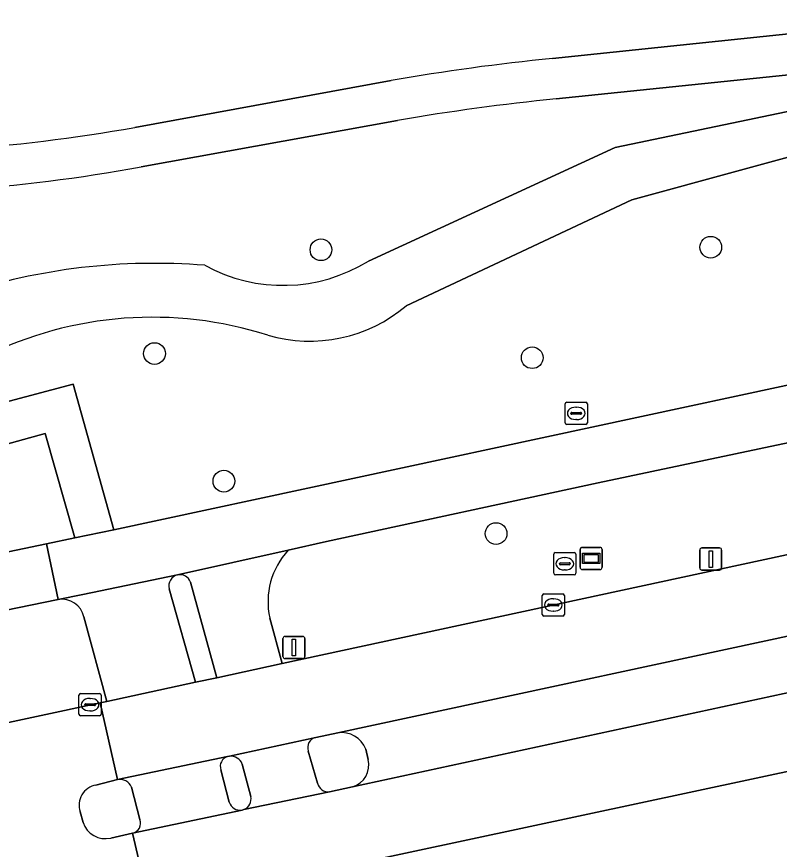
# Model space of a CAD drawing. Extents: x 159053 to 160042, y 380449 to 381423.
# Drawn here: x 159262 to 159296.35, y 380753.15 to 380790.65 of the extents above; entities that cross this region are included whole.
import ezdxf

# ---------------------------------------------------------------- set-up
doc = ezdxf.new("R2010")
doc.units = 0
for name, color, linetype in [('IMGEO_Berm_groen', 7, 'Continuous'), ('IMGEO_Boom', 7, 'Continuous'), ('IMGEO_Fietspad_gesloten', 7, 'Continuous'), ('IMGEO_Fietspad_open', 7, 'Continuous'), ('IMGEO_Groenvoorziening', 7, 'Continuous'), ('IMGEO_Kolk', 7, 'Continuous'), ('IMGEO_Lichtmast', 7, 'Continuous'), ('IMGEO_Rijbaan_lokaal_gesloten', 7, 'Continuous'), ('IMGEO_Rijbaan_lokaal_open', 7, 'Continuous'), ('IMGEO_Rioolput', 7, 'Continuous'), ('IMGEO_Verkeerseiland_gesloten', 7, 'Continuous'), ('IMGEO_Voetpad_gesloten', 7, 'Continuous'), ('IMGEO_Voetpad_open', 7, 'Continuous'), ('IMGEO_Waterloop', 7, 'Continuous'), ('IMGEO_Wegwijzer', 7, 'Continuous')]:
    doc.layers.add(name, color=color, linetype=linetype)

msp = doc.modelspace()

# ---------------------------------------------------------------- linework, layer by layer
at = {"layer": 'IMGEO_Berm_groen'}
for points in [[(159296.787, 380771.476), (159288.187, 380769.652), (159275.957, 380767.009), (159274.225, 380766.622)], [(159273.395, 380763.562), (159273.958, 380761.512), (159300.915, 380767.321), (159300.417, 380769.426)], [(159263.863, 380764.398), (159257.264, 380763.056), (159250.976, 380761.561), (159236.577, 380758.45), (159224.095, 380755.817), (159220.197, 380755.183), (159215.224, 380754.658)], [(159265.764, 380759.746), (159266.051, 380759.808), (159265.018, 380763.614)], [(159219.931, 380750), (159225.045, 380751.009), (159265.764, 380759.746)]]:
    msp.add_lwpolyline(points, dxfattribs=at)
for centre, radius, start, end in [((159276.77, 380764.289), 3.453, 137.4912, 192.157), ((159264.037, 380763.412), 1.001, 11.6267, 100.0369)]:
    msp.add_arc(centre, radius, start, end, dxfattribs=at)
at = {"layer": 'IMGEO_Boom'}
for centre in [(159275.704, 380780.151), (159293.258, 380780.266), (159268.206, 380775.478), (159285.218, 380775.292), (159271.331, 380769.73), (159283.59, 380767.367)]:
    msp.add_circle(centre, 0.489, dxfattribs=at)
at = {"layer": 'IMGEO_Fietspad_gesloten'}
for points in [[(159392.3, 380794.485), (159373.348, 380790.451), (159366.188, 380788.885), (159358.839, 380787.353), (159325.335, 380780.169), (159309.38, 380776.666), (159305.196, 380775.715), (159298.664, 380774.48), (159266.37, 380767.539), (159264.623, 380767.174), (159263.34, 380766.906), (159263.863, 380764.398), (159264.984, 380764.626), (159269.242, 380765.506), (159274.225, 380766.622), (159275.957, 380767.009), (159288.187, 380769.652), (159296.787, 380771.476), (159302.804, 380772.741)], [(159250.976, 380761.561), (159257.264, 380763.056), (159263.863, 380764.398), (159263.34, 380766.906), (159257.575, 380765.703), (159256.423, 380765.457), (159248.952, 380763.865), (159240.86, 380762.077), (159228.577, 380759.365), (159223.632, 380758.213), (159221.177, 380757.811)], [(159275.467, 380758.19), (159271.581, 380757.339)], [(159275.552, 380756.129), (159275.129, 380757.576)], [(159272.158, 380756.984), (159272.54, 380755.527)], [(159272.231, 380754.941), (159276.095, 380755.742)]]:
    msp.add_lwpolyline(points, dxfattribs=at)
for centre, radius, start, end in [((159275.576, 380757.73), 0.473, 103.3637, 198.9717), ((159271.64, 380756.788), 0.554, 20.7123, 96.0838), ((159276.027, 380756.221), 0.483, 190.9264, 278.1181), ((159272.049, 380755.412), 0.505, 291.1768, 13.2175)]:
    msp.add_arc(centre, radius, start, end, dxfattribs=at)
at = {"layer": 'IMGEO_Fietspad_open'}
for points in [[(159274.225, 380766.622), (159269.242, 380765.506)], [(159269.825, 380765.179), (159271.02, 380760.879), (159273.958, 380761.512), (159273.395, 380763.562)]]:
    msp.add_lwpolyline(points, dxfattribs=at)
for centre, radius, start, end in [((159276.77, 380764.289), 3.453, 137.4912, 192.157), ((159269.349, 380765.014), 0.503, 19.115, 102.3096)]:
    msp.add_arc(centre, radius, start, end, dxfattribs=at)
at = {"layer": 'IMGEO_Groenvoorziening'}
for points in [[(159286.128, 380788.769), (159302.09, 380790.43)], [(159300.049, 380786.029), (159301.6, 380786.267), (159301.874, 380788.552), (159286.304, 380786.954)], [(159267.325, 380785.664), (159278.865, 380787.77)], [(159288.948, 380784.765), (159299.104, 380786.881)], [(159279.154, 380785.98), (159267.607, 380783.889)], [(159299.49, 380785.077), (159289.702, 380782.395), (159279.546, 380777.627)], [(159277.843, 380779.643), (159288.948, 380784.765)], [(159259.075, 380775.904), (159258.48, 380775.578), (159258.774, 380775.331), (159259.684, 380774.622), (159261.439, 380773.27), (159264.545, 380774.097), (159266.37, 380767.539), (159298.664, 380774.48)]]:
    msp.add_lwpolyline(points, dxfattribs=at)
msp.add_lwpolyline([(159263.285, 380771.872), (159261.051, 380771.257), (159259.589, 380770.637), (159258.163, 380769.793), (159256.621, 380768.163), (159256.423, 380765.457), (159257.575, 380765.703), (159263.34, 380766.906), (159264.623, 380767.174)], close=True, dxfattribs=at)
for centre, radius, start, end in [((159295.543, 380693.417), 95.816, 95.63915, 100.02423), ((159297.481, 380678.177), 109.35, 95.86647, 99.64813), ((159253.515, 380863.979), 79.523, 274.00649, 280.00085), ((159254.289, 380856.317), 73.643, 273.8511, 280.41915), ((159268.236, 380751.179), 28.362, 85.4722, 107.9565), ((159273.996, 380785.863), 7.314, 241.2195, 301.7348), ((159275.187, 380782.806), 6.769, 253.8486, 310.085), ((159268.109, 380760.022), 17.09, 72.3043, 116.2512)]:
    msp.add_arc(centre, radius, start, end, dxfattribs=at)
at = {"layer": 'IMGEO_Kolk'}
for p, q in [((159285.67, 380763.727), (159285.67, 380764.579)), ((159285.745, 380764.653), (159286.597, 380764.653)), ((159286.671, 380764.579), (159286.671, 380763.727)), ((159285.929, 380764.147), (159285.929, 380764.159)), ((159286.367, 380764.11), (159285.969, 380764.11)), ((159285.972, 380764.196), (159286.37, 380764.196)), ((159286.158, 380764.433), (159286.183, 380764.433)), ((159286.413, 380764.159), (159286.413, 380764.147)), ((159286.181, 380763.873), (159286.156, 380763.873)), ((159286.597, 380763.653), (159285.745, 380763.653)), ((159264.803, 380759.237), (159264.803, 380760.089)), ((159264.878, 380760.163), (159265.73, 380760.163)), ((159265.291, 380759.943), (159265.316, 380759.943)), ((159265.804, 380760.089), (159265.804, 380759.237)), ((159265.062, 380759.657), (159265.062, 380759.669)), ((159265.5, 380759.62), (159265.102, 380759.62)), ((159265.105, 380759.706), (159265.503, 380759.706)), ((159265.546, 380759.669), (159265.546, 380759.657)), ((159265.314, 380759.383), (159265.289, 380759.383)), ((159265.73, 380759.163), (159264.878, 380759.163))]:
    msp.add_line(p, q, dxfattribs=at)
for points in [[(159285.67, 380763.727), (159285.67, 380764.579)], [(159285.745, 380764.653), (159286.597, 380764.653)], [(159286.671, 380764.579), (159286.671, 380763.727)], [(159286.597, 380763.653), (159285.745, 380763.653)], [(159264.803, 380759.237), (159264.803, 380760.089)], [(159264.878, 380760.163), (159265.73, 380760.163)], [(159265.804, 380760.089), (159265.804, 380759.237)], [(159265.73, 380759.163), (159264.878, 380759.163)]]:
    msp.add_lwpolyline(points, dxfattribs=at)
for centre, radius, start, end in [((159285.747, 380764.577), 0.0765, 91.552, 178.448), ((159285.747, 380764.577), 0.0765, 91.552, 178.448), ((159286.595, 380764.577), 0.0765, 1.552, 88.448), ((159286.595, 380764.577), 0.0765, 1.552, 88.448), ((159285.969, 380764.156), 0.0403, 85.8775, 175.7526), ((159285.966, 380764.146), 0.0366, 178.938, 274.7102), ((159286.37, 380764.153), 0.043, 264.8664, 352.4533), ((159286.374, 380764.158), 0.0386, 1.7309, 96.639), ((159285.747, 380763.729), 0.0765, 181.552, 268.448), ((159285.747, 380763.729), 0.0765, 181.552, 268.448), ((159286.595, 380763.729), 0.0765, 271.552, 358.448), ((159286.595, 380763.729), 0.0765, 271.552, 358.448), ((159264.88, 380760.087), 0.0765, 91.552, 178.448), ((159264.88, 380760.087), 0.0765, 91.552, 178.448), ((159265.728, 380760.087), 0.0765, 1.552, 88.448), ((159265.728, 380760.087), 0.0765, 1.552, 88.448), ((159265.102, 380759.666), 0.0403, 85.8775, 175.7526), ((159265.099, 380759.656), 0.0366, 178.938, 274.7102), ((159265.503, 380759.663), 0.043, 264.8664, 352.4533), ((159265.507, 380759.668), 0.0386, 1.7309, 96.639), ((159264.88, 380759.239), 0.0765, 181.552, 268.448), ((159264.88, 380759.239), 0.0765, 181.552, 268.448), ((159265.728, 380759.239), 0.0765, 271.552, 358.448), ((159265.728, 380759.239), 0.0765, 271.552, 358.448)]:
    msp.add_arc(centre, radius, start, end, dxfattribs=at)
for centre, major_axis, ratio, start_param, end_param in [((159286.157, 380764.153), (-0.387, 0.002), 0.722429, 4.712389, 7.853982), ((159286.182, 380764.153), (-0.39, 0.002), 0.717154, 1.570796, 4.712389), ((159265.29, 380759.663), (-0.387, 0.002), 0.722429, 4.712389, 7.853982), ((159265.315, 380759.663), (-0.39, 0.002), 0.717154, 1.570796, 4.712389)]:
    msp.add_ellipse(centre, major_axis=major_axis, ratio=ratio, start_param=start_param, end_param=end_param, dxfattribs=at)
at = {"layer": 'IMGEO_Lichtmast'}
for p, q in [((159292.862, 380766.723), (159293.652, 380766.723)), ((159293.652, 380766.723), (159292.862, 380766.723)), ((159292.762, 380765.823), (159292.762, 380766.623)), ((159292.762, 380766.623), (159292.762, 380765.823)), ((159293.752, 380766.623), (159293.752, 380765.823)), ((159293.752, 380765.823), (159293.752, 380766.623)), ((159293.652, 380765.723), (159292.862, 380765.723)), ((159292.862, 380765.723), (159293.652, 380765.723)), ((159273.989, 380761.837), (159273.989, 380762.637)), ((159273.989, 380762.637), (159273.989, 380761.837)), ((159274.089, 380762.737), (159274.879, 380762.737)), ((159274.879, 380762.737), (159274.089, 380762.737)), ((159274.979, 380762.637), (159274.979, 380761.837)), ((159274.979, 380761.837), (159274.979, 380762.637)), ((159274.879, 380761.737), (159274.089, 380761.737)), ((159274.089, 380761.737), (159274.879, 380761.737))]:
    msp.add_line(p, q, dxfattribs=at)
for points in [[(159293.182, 380766.598), (159293.332, 380766.598), (159293.332, 380765.848), (159293.182, 380765.848), (159293.182, 380766.598)], [(159274.409, 380762.612), (159274.559, 380762.612), (159274.559, 380761.862), (159274.409, 380761.862), (159274.409, 380762.612)]]:
    msp.add_lwpolyline(points, dxfattribs=at)
for centre, start, end in [((159292.862, 380766.623), 90, 180), ((159292.862, 380766.623), 90, 180), ((159293.652, 380766.623), 0, 90), ((159293.652, 380766.623), 360, 90), ((159292.862, 380765.823), 180, 270), ((159292.862, 380765.823), 180, 270), ((159293.652, 380765.823), 270, 0), ((159293.652, 380765.823), 270, 0), ((159274.089, 380762.637), 90, 180), ((159274.089, 380762.637), 90, 180), ((159274.879, 380762.637), 0, 90), ((159274.879, 380762.637), 360, 90), ((159274.089, 380761.837), 180, 270), ((159274.089, 380761.837), 180, 270), ((159274.879, 380761.837), 270, 0), ((159274.879, 380761.837), 270, 0)]:
    msp.add_arc(centre, 0.1, start, end, dxfattribs=at)
at = {"layer": 'IMGEO_Rijbaan_lokaal_gesloten'}
for points in [[(159300.915, 380767.321), (159273.958, 380761.512), (159271.02, 380760.879), (159270.054, 380760.671), (159266.051, 380759.808), (159265.764, 380759.746), (159266.543, 380756.288), (159271.497, 380757.323), (159271.581, 380757.339), (159275.467, 380758.19), (159276.462, 380758.389), (159300.355, 380763.532)], [(159311.818, 380763.473), (159310.857, 380763.245), (159305.892, 380762.148), (159301.996, 380761.33), (159301.006, 380761.129), (159277.123, 380755.956), (159276.095, 380755.742), (159272.231, 380754.941), (159272.15, 380754.917), (159267.22, 380753.877), (159268.006, 380750.484), (159268.637, 380750.623), (159272.67, 380751.489), (159273.626, 380751.715), (159276.616, 380752.343), (159277.127, 380752.465), (159302.885, 380757.978), (159303.413, 380758.088), (159306.37, 380758.73), (159307.347, 380758.929), (159311.331, 380759.772), (159313.854, 380760.345)], [(159300.355, 380763.532), (159276.462, 380758.389)], [(159277.123, 380755.956), (159301.006, 380761.129)], [(159265.569, 380756.042), (159266.543, 380756.288), (159265.764, 380759.746), (159225.045, 380751.009), (159219.931, 380750)], [(159277.723, 380757.666), (159277.825, 380757.194)], [(159264.987, 380754.362), (159264.858, 380754.842)], [(159265.82, 380750), (159266.437, 380750.139), (159268.006, 380750.484), (159267.22, 380753.877), (159266.234, 380753.656)]]:
    msp.add_lwpolyline(points, dxfattribs=at)
for centre, radius, start, end in [((159276.641, 380757.24), 1.163, 21.488, 98.856), ((159276.84, 380756.934), 1.018, 286.1124, 14.7773), ((159265.724, 380755.14), 0.916, 99.7411, 198.9655), ((159265.993, 380754.685), 1.057, 197.7824, 283.1841)]:
    msp.add_arc(centre, radius, start, end, dxfattribs=at)
at = {"layer": 'IMGEO_Rijbaan_lokaal_open'}
msp.add_lwpolyline([(159302.332, 380757.817), (159302.885, 380757.978), (159277.127, 380752.465)], dxfattribs=at)
at = {"layer": 'IMGEO_Rioolput'}
for p, q in [((159286.701, 380772.359), (159286.701, 380773.211)), ((159286.776, 380773.285), (159287.628, 380773.285)), ((159287.189, 380773.065), (159287.214, 380773.065)), ((159287.702, 380773.211), (159287.702, 380772.359)), ((159286.96, 380772.779), (159286.96, 380772.791)), ((159287.398, 380772.742), (159287, 380772.742)), ((159287.003, 380772.828), (159287.401, 380772.828)), ((159287.444, 380772.791), (159287.444, 380772.779)), ((159287.212, 380772.505), (159287.187, 380772.505)), ((159287.628, 380772.285), (159286.776, 380772.285)), ((159286.185, 380765.584), (159286.185, 380766.436)), ((159286.26, 380766.51), (159287.112, 380766.51)), ((159287.186, 380766.436), (159287.186, 380765.584)), ((159286.444, 380766.004), (159286.444, 380766.016)), ((159286.882, 380765.967), (159286.484, 380765.967)), ((159286.487, 380766.053), (159286.885, 380766.053)), ((159286.673, 380766.29), (159286.698, 380766.29)), ((159286.928, 380766.016), (159286.928, 380766.004)), ((159286.696, 380765.73), (159286.671, 380765.73)), ((159287.112, 380765.51), (159286.26, 380765.51))]:
    msp.add_line(p, q, dxfattribs=at)
for points in [[(159286.701, 380772.359), (159286.701, 380773.211)], [(159286.776, 380773.285), (159287.628, 380773.285)], [(159287.702, 380773.211), (159287.702, 380772.359)], [(159287.628, 380772.285), (159286.776, 380772.285)], [(159286.185, 380765.584), (159286.185, 380766.436)], [(159286.26, 380766.51), (159287.112, 380766.51)], [(159287.186, 380766.436), (159287.186, 380765.584)], [(159287.112, 380765.51), (159286.26, 380765.51)]]:
    msp.add_lwpolyline(points, dxfattribs=at)
for centre, radius, start, end in [((159286.778, 380773.209), 0.0765, 91.552, 178.448), ((159286.778, 380773.209), 0.0765, 91.552, 178.448), ((159287.626, 380773.209), 0.0765, 1.552, 88.448), ((159287.626, 380773.209), 0.0765, 1.552, 88.448), ((159287, 380772.788), 0.0403, 85.8775, 175.7526), ((159286.997, 380772.778), 0.0366, 178.938, 274.7102), ((159287.401, 380772.785), 0.043, 264.8664, 352.4533), ((159287.405, 380772.79), 0.0386, 1.7309, 96.639), ((159286.778, 380772.361), 0.0765, 181.552, 268.448), ((159286.778, 380772.361), 0.0765, 181.552, 268.448), ((159287.626, 380772.361), 0.0765, 271.552, 358.448), ((159287.626, 380772.361), 0.0765, 271.552, 358.448), ((159286.262, 380766.434), 0.0765, 91.552, 178.448), ((159286.262, 380766.434), 0.0765, 91.552, 178.448), ((159287.11, 380766.434), 0.0765, 1.552, 88.448), ((159287.11, 380766.434), 0.0765, 1.552, 88.448), ((159286.484, 380766.013), 0.0403, 85.8775, 175.7526), ((159286.481, 380766.003), 0.0366, 178.938, 274.7102), ((159286.885, 380766.01), 0.043, 264.8664, 352.4533), ((159286.889, 380766.015), 0.0386, 1.7309, 96.639), ((159286.262, 380765.586), 0.0765, 181.552, 268.448), ((159286.262, 380765.586), 0.0765, 181.552, 268.448), ((159287.11, 380765.586), 0.0765, 271.552, 358.448), ((159287.11, 380765.586), 0.0765, 271.552, 358.448)]:
    msp.add_arc(centre, radius, start, end, dxfattribs=at)
for centre, major_axis, ratio, start_param, end_param in [((159287.188, 380772.785), (-0.387, 0.002), 0.722429, 4.712389, 7.853982), ((159287.213, 380772.785), (-0.39, 0.002), 0.717154, 1.570796, 4.712389), ((159286.672, 380766.01), (-0.387, 0.002), 0.722429, 4.712389, 7.853982), ((159286.697, 380766.01), (-0.39, 0.002), 0.717154, 1.570796, 4.712389)]:
    msp.add_ellipse(centre, major_axis=major_axis, ratio=ratio, start_param=start_param, end_param=end_param, dxfattribs=at)
at = {"layer": 'IMGEO_Verkeerseiland_gesloten'}
for points in [[(159268.864, 380764.882), (159270.054, 380760.671), (159271.02, 380760.879), (159269.825, 380765.179)], [(159276.462, 380758.389), (159275.467, 380758.19)], [(159271.581, 380757.339), (159271.497, 380757.323)], [(159275.129, 380757.576), (159275.552, 380756.129)], [(159277.825, 380757.194), (159277.723, 380757.666)], [(159272.54, 380755.527), (159272.158, 380756.984)], [(159271.194, 380756.735), (159271.572, 380755.276)], [(159266.543, 380756.288), (159265.569, 380756.042)], [(159267.547, 380754.487), (159267.17, 380755.942)], [(159276.095, 380755.742), (159277.123, 380755.956)], [(159264.858, 380754.842), (159264.987, 380754.362)], [(159272.15, 380754.917), (159272.231, 380754.941)], [(159266.234, 380753.656), (159267.22, 380753.877)]]:
    msp.add_lwpolyline(points, dxfattribs=at)
for centre, radius, start, end in [((159269.352, 380765.013), 0.505, 102.5588, 195.0288), ((159269.349, 380765.014), 0.503, 19.115, 102.3096), ((159275.576, 380757.73), 0.473, 103.3637, 198.9717), ((159276.641, 380757.24), 1.163, 21.488, 98.856), ((159271.624, 380756.885), 0.456, 106.2009, 199.2745), ((159271.64, 380756.788), 0.554, 20.7123, 96.0838), ((159276.84, 380756.934), 1.018, 286.1124, 14.7773), ((159266.645, 380755.732), 0.566, 21.8312, 100.3859), ((159265.724, 380755.14), 0.916, 99.7411, 198.9655), ((159276.027, 380756.221), 0.483, 190.9264, 278.1181), ((159272.049, 380755.412), 0.505, 291.1768, 13.2175), ((159272.064, 380755.423), 0.513, 196.6544, 279.6562), ((159265.993, 380754.685), 1.057, 197.7824, 283.1841), ((159267.122, 380754.322), 0.456, 282.3798, 21.2317)]:
    msp.add_arc(centre, radius, start, end, dxfattribs=at)
at = {"layer": 'IMGEO_Voetpad_gesloten'}
for points in [[(159271.497, 380757.323), (159266.543, 380756.288)], [(159271.572, 380755.276), (159271.194, 380756.735)], [(159267.17, 380755.942), (159267.547, 380754.487)], [(159267.22, 380753.877), (159272.15, 380754.917)]]:
    msp.add_lwpolyline(points, dxfattribs=at)
for centre, radius, start, end in [((159271.624, 380756.885), 0.456, 106.2009, 199.2745), ((159266.645, 380755.732), 0.566, 21.8312, 100.3859), ((159272.064, 380755.423), 0.513, 196.6544, 279.6562), ((159267.122, 380754.322), 0.456, 282.3798, 21.2317)]:
    msp.add_arc(centre, radius, start, end, dxfattribs=at)
at = {"layer": 'IMGEO_Voetpad_open'}
for points in [[(159286.304, 380786.954), (159301.874, 380788.552), (159302.09, 380790.43), (159286.128, 380788.769)], [(159278.865, 380787.77), (159267.325, 380785.664)], [(159267.607, 380783.889), (159279.154, 380785.98)], [(159256.991, 380774.362), (159258.439, 380773.12), (159261.051, 380771.257), (159263.285, 380771.872), (159264.623, 380767.174), (159266.37, 380767.539), (159264.545, 380774.097), (159261.439, 380773.27), (159259.684, 380774.622), (159258.774, 380775.331), (159258.48, 380775.578)], [(159269.242, 380765.506), (159264.984, 380764.626), (159263.863, 380764.398)], [(159265.018, 380763.614), (159266.051, 380759.808), (159270.054, 380760.671), (159268.864, 380764.882)]]:
    msp.add_lwpolyline(points, dxfattribs=at)
for centre, radius, start, end in [((159295.543, 380693.417), 95.816, 95.63915, 100.02423), ((159297.481, 380678.177), 109.35, 95.86647, 99.64813), ((159253.515, 380863.979), 79.523, 274.00649, 280.00085), ((159254.289, 380856.317), 73.643, 273.8511, 280.41915), ((159269.352, 380765.013), 0.505, 102.5588, 195.0288), ((159264.037, 380763.412), 1.001, 11.6267, 100.0369)]:
    msp.add_arc(centre, radius, start, end, dxfattribs=at)
at = {"layer": 'IMGEO_Waterloop'}
for points in [[(159299.104, 380786.881), (159288.948, 380784.765), (159277.843, 380779.643)], [(159279.546, 380777.627), (159289.702, 380782.395), (159299.49, 380785.077)]]:
    msp.add_lwpolyline(points, dxfattribs=at)
for centre, radius, start, end in [((159268.236, 380751.179), 28.362, 85.4722, 107.9565), ((159273.996, 380785.863), 7.314, 241.2195, 301.7348), ((159275.187, 380782.806), 6.769, 253.8486, 310.085), ((159268.109, 380760.022), 17.09, 72.3043, 116.2512)]:
    msp.add_arc(centre, radius, start, end, dxfattribs=at)
at = {"layer": 'IMGEO_Wegwijzer'}
for p, q in [((159287.477, 380766.749), (159288.267, 380766.749)), ((159288.267, 380766.749), (159287.477, 380766.749)), ((159287.377, 380765.849), (159287.377, 380766.649)), ((159287.377, 380766.649), (159287.377, 380765.849)), ((159288.367, 380766.649), (159288.367, 380765.849)), ((159288.367, 380765.849), (159288.367, 380766.649)), ((159288.267, 380765.749), (159287.477, 380765.749)), ((159287.477, 380765.749), (159288.267, 380765.749))]:
    msp.add_line(p, q, dxfattribs=at)
for points in [[(159287.478, 380766.481), (159288.266, 380766.481), (159288.266, 380766.017), (159287.478, 380766.017), (159287.478, 380766.481)], [(159287.543, 380766.416), (159287.543, 380766.082), (159288.201, 380766.082), (159288.201, 380766.416), (159287.543, 380766.416)]]:
    msp.add_lwpolyline(points, dxfattribs=at)
for centre, start, end in [((159287.477, 380766.649), 90, 180), ((159287.477, 380766.649), 90, 180), ((159288.267, 380766.649), 0, 90), ((159288.267, 380766.649), 360, 90), ((159287.477, 380765.849), 180, 270), ((159287.477, 380765.849), 180, 270), ((159288.267, 380765.849), 270, 0), ((159288.267, 380765.849), 270, 0)]:
    msp.add_arc(centre, 0.1, start, end, dxfattribs=at)

doc.saveas('drawing.dxf')
